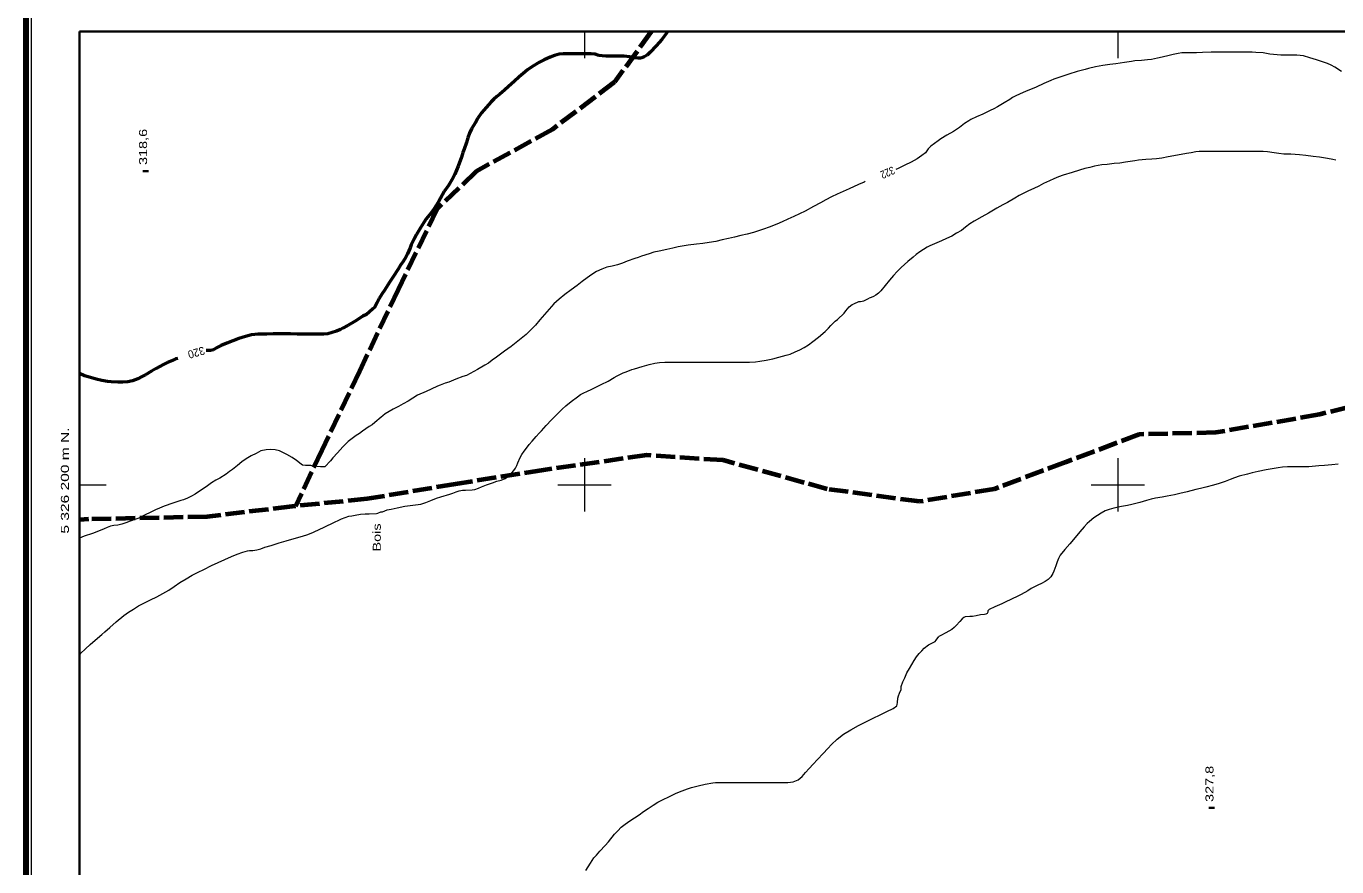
# Model space of a CAD drawing. Extents: x 240591 to 242335, y 5323482 to 5326937.
# Drawn here: x 240590.8 to 241082, y 5326056.8 to 5326371.9 of the extents above; entities that cross this region are included whole.
import ezdxf
from ezdxf.enums import TextEntityAlignment as Align

# ---------------------------------------------------------------- set-up
doc = ezdxf.new("R2010")
doc.units = 0
doc.header["$LTSCALE"] = 1.2
doc.linetypes.add('LONG_DASHED', pattern=[7.5, 6, -1.5])
for name, color, linetype, lineweight in [('1', 7, 'Continuous', 53), ('2', 7, 'Continuous', 13), ('22', 7, 'LONG_DASHED', 70), ('3', 7, 'Continuous', 140), ('44', 7, 'Continuous', 25), ('60', 7, 'Continuous', 35), ('61', 7, 'Continuous', 13)]:
    doc.layers.add(name, color=color, linetype=linetype, lineweight=lineweight)

msp = doc.modelspace()

# ---------------------------------------------------------------- linework, layer by layer
at = {"layer": '1', "linetype": 'LONG_DASHED'}
for points in [[(240831.2, 5326369.9), (240830.9, 5326369.5), (240829, 5326367), (240828, 5326365.8), (240826.9, 5326364.6), (240824.7, 5326362.2), (240823.5, 5326361.1), (240822.4, 5326360.4), (240821.2, 5326360), (240820.1, 5326360), (240817.9, 5326360.1), (240817, 5326360.4), (240814.9, 5326360.7), (240813.7, 5326360.7), (240810.7, 5326360.7), (240808, 5326360.7), (240806.7, 5326360.8), (240805.4, 5326361), (240804.1, 5326361.4), (240802.5, 5326361.6), (240801.7, 5326361.6), (240798.5, 5326361.6), (240794.9, 5326361.6), (240792, 5326361.6), (240790.5, 5326361.5), (240788.8, 5326361), (240787.2, 5326360.3), (240784.9, 5326359.3), (240783.2, 5326358.4), (240780.3, 5326356.7), (240778.7, 5326355.6), (240777.1, 5326354.2), (240775.6, 5326353), (240773.7, 5326351.2), (240771.6, 5326349.3), (240770.1, 5326347.9), (240768.3, 5326346.4), (240767.2, 5326345.6), (240766.1, 5326344.6), (240765.1, 5326343.6), (240763.2, 5326341.5), (240762.3, 5326340.5), (240761.5, 5326339.4), (240760.1, 5326337.4), (240759.2, 5326335.8), (240757.7, 5326333.4), (240757, 5326331.8), (240756.3, 5326330.1), (240755.8, 5326328.3), (240755, 5326325.8), (240754.5, 5326324.6), (240753.9, 5326322.8), (240752.7, 5326319.4), (240752.1, 5326317.9), (240751.4, 5326316.4), (240750.7, 5326314.9), (240749.1, 5326312.2), (240747.5, 5326309.9), (240746.1, 5326307.5), (240745.3, 5326306.1), (240744.5, 5326304.7), (240743.6, 5326303.3), (240742.6, 5326302), (240740.7, 5326299.7), (240739.8, 5326298.3), (240738.6, 5326296.4), (240737.1, 5326293.8), (240736.2, 5326292.2), (240735.1, 5326290), (240734.7, 5326288.9), (240733.7, 5326286.6), (240733.1, 5326285.3), (240732.1, 5326283.7), (240731.1, 5326282.3), (240730.2, 5326280.8), (240728.3, 5326278), (240726.9, 5326275.7), (240725.2, 5326273.1), (240724.1, 5326271.5), (240723.1, 5326269.8), (240722.3, 5326268.4), (240721.3, 5326266.5), (240720.7, 5326266), (240719.3, 5326264.7), (240718.3, 5326263.9), (240717, 5326263.2), (240714.1, 5326261.4), (240711.3, 5326259.7), (240709.5, 5326258.7)], [(240709.5, 5326258.7), (240708.6, 5326258.2), (240707.1, 5326257.6), (240705.5, 5326257.1), (240703.9, 5326256.6), (240702.3, 5326256.5), (240700.7, 5326256.5), (240698.7, 5326256.5), (240696, 5326256.5), (240692.4, 5326256.5), (240689.9, 5326256.6), (240686.8, 5326256.6), (240683.4, 5326256.6), (240681, 5326256.5), (240677.6, 5326256.5), (240675.3, 5326256.2), (240673, 5326255.6), (240670.5, 5326254.9), (240668.3, 5326254), (240666, 5326253.1), (240663.9, 5326252.2), (240662.1, 5326251.3), (240661, 5326250.6), (240659.9, 5326250.4), (240659.1, 5326250.4), (240658.3, 5326250.4)], [(240647.6, 5326247.4), (240646.9, 5326247.2), (240645.6, 5326246.6), (240643.7, 5326245.8), (240642.2, 5326245.1), (240639.5, 5326243.6), (240637.8, 5326242.6), (240635.5, 5326241.2), (240634.3, 5326240.6), (240632.6, 5326239.7), (240630.7, 5326239), (240628.9, 5326238.6), (240627, 5326238.5), (240625.1, 5326238.5), (240622.6, 5326238.6), (240621.3, 5326238.7), (240619.1, 5326239.1), (240617, 5326239.6), (240614.9, 5326240.2), (240612.7, 5326240.9), (240610.8, 5326241.7)]]:
    msp.add_lwpolyline(points, dxfattribs=at)
at = {"layer": '2', "linetype": 'LONG_DASHED'}
for points in [[(241083.8, 5326355), (241081.3, 5326356.6), (241079.9, 5326357.3), (241078.5, 5326357.9), (241077.1, 5326358.4), (241074.4, 5326359.3), (241071.9, 5326360.1), (241069.6, 5326360.8), (241068.3, 5326361), (241067, 5326361.1), (241064.1, 5326361.1), (241061.1, 5326361.1), (241058.3, 5326361.3), (241056.9, 5326361.5), (241054.4, 5326361.9), (241051.7, 5326362.1), (241050.3, 5326362.2), (241048.3, 5326362.2), (241045.6, 5326362.2), (241042.8, 5326362.2), (241040.2, 5326362.2), (241037.6, 5326362.2), (241034.9, 5326362.2), (241031.7, 5326362.1), (241029.4, 5326362), (241026.7, 5326362), (241023.9, 5326361.9), (241022.6, 5326361.7), (241020.7, 5326361.3), (241019.2, 5326360.9), (241016.6, 5326360.3), (241014.8, 5326359.9), (241012.6, 5326359.5), (241011.1, 5326359.3), (241008.8, 5326359.1), (241006.3, 5326358.9), (241005.1, 5326358.7), (241002.4, 5326358.3), (240999.2, 5326357.8), (240997, 5326357.6), (240994.3, 5326357.2), (240991.6, 5326356.7), (240989, 5326356.1), (240987.7, 5326355.7), (240984.7, 5326354.9), (240981.6, 5326353.9), (240978.6, 5326353), (240976, 5326352.1), (240974.8, 5326351.6), (240972.2, 5326350.4), (240969.4, 5326349.1), (240967.8, 5326348.5), (240965.6, 5326347.6), (240963.1, 5326346.5), (240961.7, 5326345.8), (240960.5, 5326345.2), (240959.5, 5326344.5), (240957.3, 5326343.2), (240954.9, 5326341.7), (240953.5, 5326341), (240952.1, 5326340.3), (240949.4, 5326339), (240947, 5326338), (240944.9, 5326337), (240944.1, 5326336.5), (240942.5, 5326335.4), (240940.6, 5326333.9), (240939.5, 5326333.2), (240938.3, 5326332.5), (240935.8, 5326331.1), (240933.6, 5326329.7), (240932.6, 5326329), (240929.9, 5326326.9), (240928.9, 5326326)], [(240928.9, 5326326), (240927.9, 5326324.4), (240926.5, 5326323.4), (240924.7, 5326322.2), (240922.5, 5326321), (240920.1, 5326319.8), (240917.6, 5326318.6), (240916.8, 5326318.2)], [(241081.7, 5326321.7), (241080.6, 5326322), (241078.6, 5326322.3), (241075.5, 5326322.8), (241073.2, 5326323.1), (241070.4, 5326323.4), (241068, 5326323.7), (241064.8, 5326323.9), (241062.2, 5326324), (241060.3, 5326324.2), (241058.6, 5326324.4), (241056, 5326324.8), (241054.4, 5326324.9), (241052.8, 5326325), (241049.2, 5326325), (241046.6, 5326325), (241043.4, 5326325), (241040, 5326325), (241036.7, 5326325), (241033.2, 5326325), (241030.5, 5326324.9), (241029.2, 5326324.8), (241027.4, 5326324.5), (241025.7, 5326324.2), (241022.3, 5326323.6), (241018.8, 5326322.9), (241016.4, 5326322.5), (241014.5, 5326322.2), (241012.7, 5326322.1), (241010.4, 5326321.9), (241007.7, 5326321.7), (241006.3, 5326321.4), (241002.8, 5326320.9), (241000.7, 5326320.6), (240998.6, 5326320.4), (240995.9, 5326320.1), (240994, 5326319.9), (240991.2, 5326319.4), (240989.4, 5326319), (240987.6, 5326318.6), (240985.6, 5326318), (240982.8, 5326317.1), (240979.5, 5326316.1), (240977.7, 5326315.5), (240976, 5326314.7), (240974.4, 5326314), (240972.1, 5326312.9), (240970.4, 5326312), (240968.5, 5326311.1), (240966.5, 5326310.2), (240964.7, 5326309.3), (240963, 5326308.4), (240961.3, 5326307.4), (240958.6, 5326305.9), (240956.9, 5326305), (240954.6, 5326303.7), (240951.5, 5326301.9), (240949, 5326300.5), (240946.1, 5326298.8), (240944.5, 5326297.8), (240942.9, 5326296.6), (240941.3, 5326295.4), (240939.5, 5326294.3)], [(240905.3, 5326313.7), (240904.9, 5326313.5), (240902.7, 5326312.6), (240899.2, 5326311), (240897, 5326310), (240894.7, 5326309), (240892.6, 5326307.9), (240890.5, 5326306.8), (240888.5, 5326305.7), (240885.9, 5326304.3), (240882.7, 5326302.6), (240880.7, 5326301.6), (240878.5, 5326300.6), (240876.3, 5326299.6), (240874.2, 5326298.6), (240872.1, 5326297.7), (240869.3, 5326296.6), (240867.2, 5326295.8), (240865.7, 5326295.3), (240863.4, 5326294.6), (240861, 5326294), (240858.7, 5326293.5), (240856.3, 5326292.9), (240854, 5326292.4), (240851.7, 5326291.8), (240849.3, 5326291.2), (240846.8, 5326290.8), (240844.4, 5326290.5), (240842, 5326290.2), (240838.9, 5326289.9), (240837.4, 5326289.6), (240835.2, 5326289.2), (240833.1, 5326288.7), (240830.9, 5326288.2), (240828.1, 5326287.6), (240826.1, 5326287.2), (240824.3, 5326286.6), (240821.4, 5326285.7), (240820.2, 5326285.2), (240818.9, 5326284.8), (240816.1, 5326283.8), (240814.3, 5326283.1), (240812.4, 5326282.5), (240810.4, 5326282), (240808.4, 5326281.6), (240806.5, 5326280.9), (240804.6, 5326280), (240802.8, 5326278.8), (240801, 5326277.6), (240799.2, 5326276.2), (240797.3, 5326274.7), (240795, 5326273.1), (240792.7, 5326271.3), (240790.5, 5326269.6), (240788.6, 5326267.8), (240786.8, 5326265.9), (240785, 5326263.9), (240783.3, 5326261.9), (240781.7, 5326259.9), (240780, 5326258.1), (240778.2, 5326256.4), (240776.3, 5326254.8), (240774.4, 5326253.3), (240772.6, 5326251.9), (240770.1, 5326250.1), (240767.1, 5326247.9), (240765.5, 5326246.7), (240764.1, 5326245.6), (240762.7, 5326244.8), (240759.9, 5326243.2), (240757.2, 5326241.7), (240755.8, 5326241), (240754.4, 5326240.6), (240751.8, 5326239.6), (240749.2, 5326238.5), (240747.8, 5326238.1), (240745.9, 5326237.4), (240744.9, 5326237), (240742.6, 5326235.9), (240740.7, 5326235), (240737.5, 5326233.6), (240735.7, 5326232.5), (240733.9, 5326231.4), (240732.1, 5326230.4), (240730.4, 5326229.4), (240728.3, 5326228.3), (240725.4, 5326226.6), (240724.5, 5326225.9), (240723.8, 5326225.3), (240721.5, 5326223.3), (240720.5, 5326222.5)], [(240939.5, 5326294.3), (240937.7, 5326293.2), (240935.7, 5326292.3), (240933.8, 5326291.5), (240931.3, 5326290.4), (240929.5, 5326289.6), (240928.5, 5326289.1), (240927.1, 5326288.2), (240925.7, 5326287.3), (240924.4, 5326286.3), (240923.2, 5326285.3), (240921.3, 5326283.7), (240918.7, 5326281.5), (240917.3, 5326280), (240915.9, 5326278.5), (240914.4, 5326276.7), (240912.8, 5326274.7), (240911.1, 5326272.7), (240910.2, 5326271.8), (240909.3, 5326271.1), (240908.4, 5326270.6), (240907.5, 5326270.2), (240906.7, 5326270)], [(240793.1, 5326229.6), (240795.1, 5326231.2), (240797.4, 5326233), (240798.6, 5326233.9), (240799.5, 5326234.4), (240800.1, 5326234.6), (240800.7, 5326234.9), (240803.1, 5326236), (240806.3, 5326237.6), (240808.9, 5326238.9), (240811.2, 5326240.2), (240812.3, 5326240.8), (240814.6, 5326242), (240815.7, 5326242.4), (240817.8, 5326243.2), (240818.8, 5326243.5), (240821.7, 5326244.4), (240824.3, 5326245.1), (240826.4, 5326245.6), (240828.2, 5326245.8), (240830.2, 5326246), (240831.7, 5326246), (240834.1, 5326246), (240836.7, 5326246), (240839.2, 5326246), (240841.8, 5326246), (240844.5, 5326246), (240847.2, 5326246), (240849.9, 5326246), (240852.9, 5326246), (240855.9, 5326246), (240857.9, 5326246), (240859.8, 5326246), (240861.9, 5326246), (240864.2, 5326246.1), (240865.8, 5326246.3), (240868.2, 5326246.7), (240870.6, 5326247.2), (240872.9, 5326247.8), (240875.7, 5326248.6), (240877.1, 5326249), (240879, 5326249.8), (240880.8, 5326250.6), (240882.4, 5326251.5), (240884, 5326252.5), (240885.6, 5326253.7), (240887.7, 5326255.4), (240890.3, 5326257.5), (240891.5, 5326258.7), (240892.4, 5326259.7), (240894, 5326261.4), (240894.9, 5326262), (240897.4, 5326264.4), (240898, 5326265.2), (240899.3, 5326266.7), (240900.4, 5326267.6), (240901, 5326267.9), (240902.9, 5326268.7), (240903.5, 5326268.7), (240904.8, 5326269), (240906.7, 5326270)], [(240726.1, 5326190.6), (240727.6, 5326190.9), (240729.8, 5326191.4), (240732.7, 5326192), (240734.7, 5326192.3), (240736.7, 5326192.5), (240738.7, 5326192.8), (240740.6, 5326193.4), (240742.4, 5326194.1), (240744.6, 5326195), (240746.2, 5326195.5), (240749.6, 5326196.5), (240750.7, 5326196.9), (240751.9, 5326197.4), (240753.1, 5326197.8), (240754.3, 5326198), (240755.5, 5326198), (240757.9, 5326198.1), (240759, 5326198.3), (240760.3, 5326198.7), (240761.5, 5326199.3), (240763.3, 5326200), (240765.6, 5326200.8), (240767.2, 5326201.4), (240768.8, 5326201.8), (240770.3, 5326202.4), (240771.6, 5326203.3), (240772.7, 5326204.4), (240773.6, 5326205.4), (240774.2, 5326206.3), (240774.7, 5326207.2), (240775.1, 5326208.3), (240776, 5326210.3), (240776.6, 5326211.4), (240777.4, 5326212.6), (240778.3, 5326213.8), (240779.3, 5326215.1), (240780.4, 5326216.4), (240781.9, 5326218.1), (240783.1, 5326219.4), (240783.9, 5326220.3), (240785.7, 5326222.2), (240787.7, 5326224.4), (240789, 5326225.7), (240791.7, 5326228.3), (240793.1, 5326229.6)], [(240720.5, 5326222.5), (240719.3, 5326221.8), (240716.8, 5326220.1), (240715.7, 5326219.3), (240714.5, 5326218.5), (240713.5, 5326217.8), (240711.5, 5326216.2), (240710.5, 5326215.2), (240709.5, 5326214.2), (240707.5, 5326212), (240705.7, 5326210.1), (240704.9, 5326209), (240702.7, 5326206.8), (240702, 5326206.7), (240701.1, 5326206.7), (240698.4, 5326207), (240697.5, 5326207.2), (240696.7, 5326207.2), (240695.5, 5326207.2), (240694.3, 5326207.4), (240693.8, 5326207.8), (240692.1, 5326209.1), (240690.5, 5326210.2), (240688.5, 5326211.4), (240685.7, 5326212.7), (240684.1, 5326213.1), (240682.5, 5326213.2), (240680.7, 5326213.1), (240678.8, 5326212.7), (240677, 5326211.8), (240675.1, 5326210.9), (240673.2, 5326209.8), (240671.6, 5326208.6), (240670, 5326207.3), (240668.1, 5326205.8), (240667, 5326205), (240665.7, 5326204), (240663.4, 5326202.5), (240661.9, 5326201.7), (240660.3, 5326200.7), (240658.2, 5326199.3), (240655.8, 5326197.6), (240654.1, 5326196.5), (240652.7, 5326195.7), (240651.2, 5326195), (240649.7, 5326194.4), (240648.7, 5326194.1), (240645.7, 5326193.1), (240642.5, 5326192), (240640.8, 5326191.3), (240639.2, 5326190.6), (240637.3, 5326189.6), (240635.4, 5326188.7), (240633, 5326187.5), (240631.5, 5326187), (240629.8, 5326186.4), (240628.1, 5326185.8), (240626.7, 5326185.2), (240625.2, 5326184.9), (240623.6, 5326184.8), (240622.4, 5326184.5), (240621.2, 5326184), (240620, 5326183.5), (240617.3, 5326182.4), (240615.7, 5326181.8), (240612.5, 5326180.7), (240610.8, 5326180)], [(241082.5, 5326207.8), (241080.2, 5326207.5), (241077.4, 5326207.3), (241075.3, 5326207.1), (241071.6, 5326206.8), (241070.2, 5326206.8), (241067.1, 5326206.8), (241063.5, 5326206.8), (241061.7, 5326206.6), (241060, 5326206.4), (241058.5, 5326206.1), (241055.6, 5326205.6), (241052.5, 5326205), (241050.3, 5326204.5), (241048.5, 5326204), (241045.4, 5326203.2), (241043.7, 5326202.6), (241042.1, 5326202), (241040.2, 5326201.2), (241037.9, 5326200.5), (241035.8, 5326199.9), (241032.9, 5326199.1), (241031, 5326198.6), (241029.2, 5326198.2), (241026, 5326197.4), (241023.2, 5326196.7), (241021.2, 5326196.2), (241018.4, 5326195.7)], [(241018.4, 5326195.7), (241016.6, 5326195.4), (241014.1, 5326195), (241012.4, 5326194.6), (241010.7, 5326194.1), (241008.2, 5326193.4), (241005.2, 5326192.6), (241003.6, 5326192.3), (241001.3, 5326191.9), (240998.4, 5326191.3), (240996.7, 5326190.8), (240995.2, 5326190.2), (240993.7, 5326189.4), (240992.3, 5326188.5), (240991, 5326187.6), (240989.3, 5326186.3), (240988.5, 5326185.5), (240987.3, 5326184.2), (240985.7, 5326182.4), (240983.9, 5326180.3), (240982, 5326177.9), (240980.1, 5326175.8), (240978.4, 5326173.6), (240977.7, 5326172.4), (240977.2, 5326171.1), (240976.7, 5326169.6), (240976, 5326167.6), (240975.6, 5326166.7), (240974.8, 5326165.5), (240973.9, 5326164.5), (240972.7, 5326163.7), (240971.4, 5326163), (240970, 5326162.4), (240967.5, 5326161.1), (240966.2, 5326160.3), (240963.7, 5326158.9), (240962.5, 5326158.3), (240960.1, 5326157.1), (240957.7, 5326156), (240956.5, 5326155.4), (240953.9, 5326154.3), (240951.7, 5326153.2), (240951.2, 5326152.7), (240951.2, 5326152.2), (240951, 5326151.7), (240950.5, 5326151.5), (240950, 5326151.4), (240948.5, 5326151.2), (240946.8, 5326150.9), (240945.5, 5326150.6), (240944.5, 5326150.6), (240942.7, 5326150.5), (240942.2, 5326150.2), (240941.6, 5326149.7), (240940.7, 5326148.7), (240939.4, 5326147.2), (240938.6, 5326146.5), (240937.7, 5326145.8), (240935.5, 5326144.5), (240933.6, 5326143.5), (240932.8, 5326143.1)], [(240610.8, 5326136.5), (240611.1, 5326136.8), (240613, 5326138.5), (240614.8, 5326140.1), (240616.6, 5326141.8), (240619.1, 5326143.9), (240620.3, 5326144.9), (240622.1, 5326146.5), (240624.5, 5326148.6), (240627.4, 5326151), (240629.1, 5326152.2), (240631, 5326153.4), (240632.9, 5326154.6), (240635.1, 5326155.8), (240637.4, 5326156.9), (240639.7, 5326158), (240642, 5326159.2), (240644.2, 5326160.5), (240646.3, 5326161.9), (240648.4, 5326163.4), (240650.7, 5326164.8), (240653, 5326166.1), (240655.3, 5326167.3), (240657.4, 5326168.3), (240660.3, 5326169.8), (240662.7, 5326170.9), (240665.2, 5326172), (240667.7, 5326173.1), (240669.9, 5326174), (240672, 5326174.8), (240673.7, 5326175.3), (240674.5, 5326175.4), (240675.8, 5326175.4), (240677.3, 5326175.6), (240678.7, 5326176), (240680.3, 5326176.6), (240682.6, 5326177.3), (240685.6, 5326178.2), (240688.2, 5326179), (240691.2, 5326179.9), (240694.3, 5326180.8), (240696.3, 5326181.4), (240698.5, 5326182.3), (240700.8, 5326183.4), (240702.2, 5326184), (240703.5, 5326184.6), (240705.4, 5326185.5), (240709, 5326187.2), (240710.3, 5326187.8), (240711.7, 5326188.2), (240712.9, 5326188.4), (240714.1, 5326188.6), (240716.1, 5326189), (240717.8, 5326189.1), (240719.3, 5326189.1), (240722.1, 5326189.2), (240722.6, 5326189.4), (240723.7, 5326189.9), (240724.4, 5326189.9), (240726.1, 5326190.6)], [(240802.3, 5326058.2), (240803.6, 5326060.2), (240804.5, 5326061.2), (240805.8, 5326062.6), (240807.8, 5326064.8), (240809, 5326066.2), (240811.3, 5326069), (240812.5, 5326070.3), (240813.8, 5326071.6), (240815.3, 5326072.8), (240817.1, 5326074), (240818.8, 5326075.1), (240820.5, 5326076.3), (240822.2, 5326077.5), (240823.9, 5326078.7), (240825.8, 5326079.9), (240827.6, 5326081), (240829.6, 5326082), (240831.6, 5326083), (240834.2, 5326084.3), (240835.7, 5326084.9), (240838.6, 5326086), (240840.1, 5326086.5), (240842.6, 5326087.2), (240845.3, 5326087.8), (240848.2, 5326088.3), (240849.2, 5326088.4), (240851.2, 5326088.4), (240854.4, 5326088.4), (240857.6, 5326088.4), (240860.4, 5326088.4), (240863.1, 5326088.4), (240866.4, 5326088.4), (240869.6, 5326088.4), (240872.8, 5326088.4), (240876.3, 5326088.4), (240878.3, 5326088.6), (240880.1, 5326089.4), (240881.6, 5326090.6), (240882.9, 5326092.1), (240884.3, 5326093.6), (240885.8, 5326095.3), (240887.4, 5326097), (240889.5, 5326099.3), (240891.3, 5326101.2), (240892.6, 5326102.6), (240894.7, 5326104.6), (240897.1, 5326106.5), (240899.9, 5326108.2), (240902.7, 5326109.8), (240905.5, 5326111.2), (240908.2, 5326112.5), (240910.9, 5326113.8), (240913.4, 5326115), (240915.7, 5326116.2), (240917.1, 5326117.1), (240917.3, 5326117.6), (240917.4, 5326118.4), (240917.5, 5326120), (240917.7, 5326120.9), (240918.1, 5326121.9), (240918.7, 5326123.3), (240918.7, 5326124.4), (240919.4, 5326126.1), (240920.1, 5326127.7), (240920.9, 5326129.5), (240921.9, 5326131.2), (240923.6, 5326134.2), (240924.5, 5326135.5), (240925.5, 5326136.7), (240926.5, 5326137.7), (240927.4, 5326138.7), (240929, 5326140), (240929.8, 5326140.4), (240931.5, 5326141.2), (240931.9, 5326141.7), (240932.8, 5326143.1)], [(240800.5, 5326055.4), (240802.3, 5326058.2)]]:
    msp.add_lwpolyline(points, dxfattribs=at)
at = {"layer": '22'}
for points in [[(240825, 5326369.9), (240811.3, 5326350.9), (240788, 5326333.2), (240759.5, 5326317.5), (240744.7, 5326303.3), (240730.2, 5326273.2), (240715.7, 5326242.6), (240701.6, 5326213), (240691.7, 5326192)], [(241568.2, 5326287.6), (241560.1, 5326295.7), (241559.5, 5326296.2), (241532.8, 5326297.5), (241496.9, 5326297.4), (241466.4, 5326297.6), (241440.3, 5326294.3), (241408.4, 5326284.8), (241392.5, 5326278.6), (241373.2, 5326275.4), (241347, 5326273.8), (241317.5, 5326268.8), (241290.3, 5326264), (241260.9, 5326257.8), (241229.4, 5326251), (241192.2, 5326247.5), (241151, 5326242.1), (241112.8, 5326235.9), (241075.5, 5326226.3), (241036.7, 5326219.6), (241008, 5326218.9)], [(241008, 5326218.9), (240980.5, 5326208.5), (240953.6, 5326198.4), (240925.6, 5326193.7), (240891, 5326198.4), (240852, 5326209.2), (240823.4, 5326211.1), (240784.7, 5326205.5), (240751.7, 5326200.3), (240718.6, 5326194.7), (240690.5, 5326191.9), (240658.6, 5326188), (240614.2, 5326187.1), (240610.8, 5326186.9)]]:
    msp.add_lwpolyline(points, dxfattribs=at)
at = {"layer": '3'}
for p, q in [((240635.6, 5326317.2), (240635.6, 5326318)), ((241035.2, 5326078.5), (241035.2, 5326079.3))]:
    msp.add_line(p, q, dxfattribs=at)
at = {"layer": '60', "lineweight": 158}
msp.add_lwpolyline([(242321.7, 5323482.5), (240590.8, 5323482.5), (240590.8, 5326907.9), (242321.7, 5326907.9)], close=True, dxfattribs=at)
at = {"layer": '60', "lineweight": 13}
msp.add_lwpolyline([(240592.8, 5323484.5), (240592.8, 5326905.9), (242319.7, 5326905.9), (242319.7, 5323484.5)], close=True, dxfattribs=at)
at = {"layer": '60'}
msp.add_lwpolyline([(240610.8, 5326369.9), (242301.7, 5326369.9), (242301.7, 5323502.5), (240610.8, 5323502.5)], close=True, dxfattribs=at)
at = {"layer": '61'}
for p, q in [((240800, 5326369.9), (240800, 5326359.9)), ((241000, 5326369.9), (241000, 5326359.9)), ((240610.8, 5326200), (240620.8, 5326200))]:
    msp.add_line(p, q, dxfattribs=at)
for points in [[(240800, 5326210), (240800, 5326200), (240800, 5326190)], [(241000, 5326210), (241000, 5326200), (241000, 5326190)], [(240790, 5326200), (240800, 5326200), (240810, 5326200)], [(240990, 5326200), (241000, 5326200), (241010, 5326200)]]:
    msp.add_lwpolyline(points, dxfattribs=at)

# ---------------------------------------------------------------- texts
at = {"layer": '1', "width": 0.95}
msp.add_text('320', height=3, rotation=196.443, dxfattribs=at).set_placement((240657.2, 5326251.9))
at = {"layer": '2', "width": 0.8}
msp.add_text('322', height=3, rotation=203.788, dxfattribs=at).set_placement((240915.5, 5326319.5))
at = {"layer": '3', "width": 1.35}
for s, p in [('318,6', (240636.1, 5326319.9)), ('327,8', (241035.8, 5326081.1))]:
    msp.add_text(s, height=3, rotation=90, dxfattribs=at).set_placement(p)
at = {"layer": '44', "width": 1.35}
msp.add_text('Bois', height=3, rotation=90, dxfattribs=at).set_placement((240723.7, 5326175))
at = {"layer": '61', "width": 1.45}
msp.add_text('5 326 200 m N.', height=3, rotation=90, dxfattribs=at).set_placement((240606.8, 5326201.6), align=Align.CENTER)

doc.saveas('drawing.dxf')
